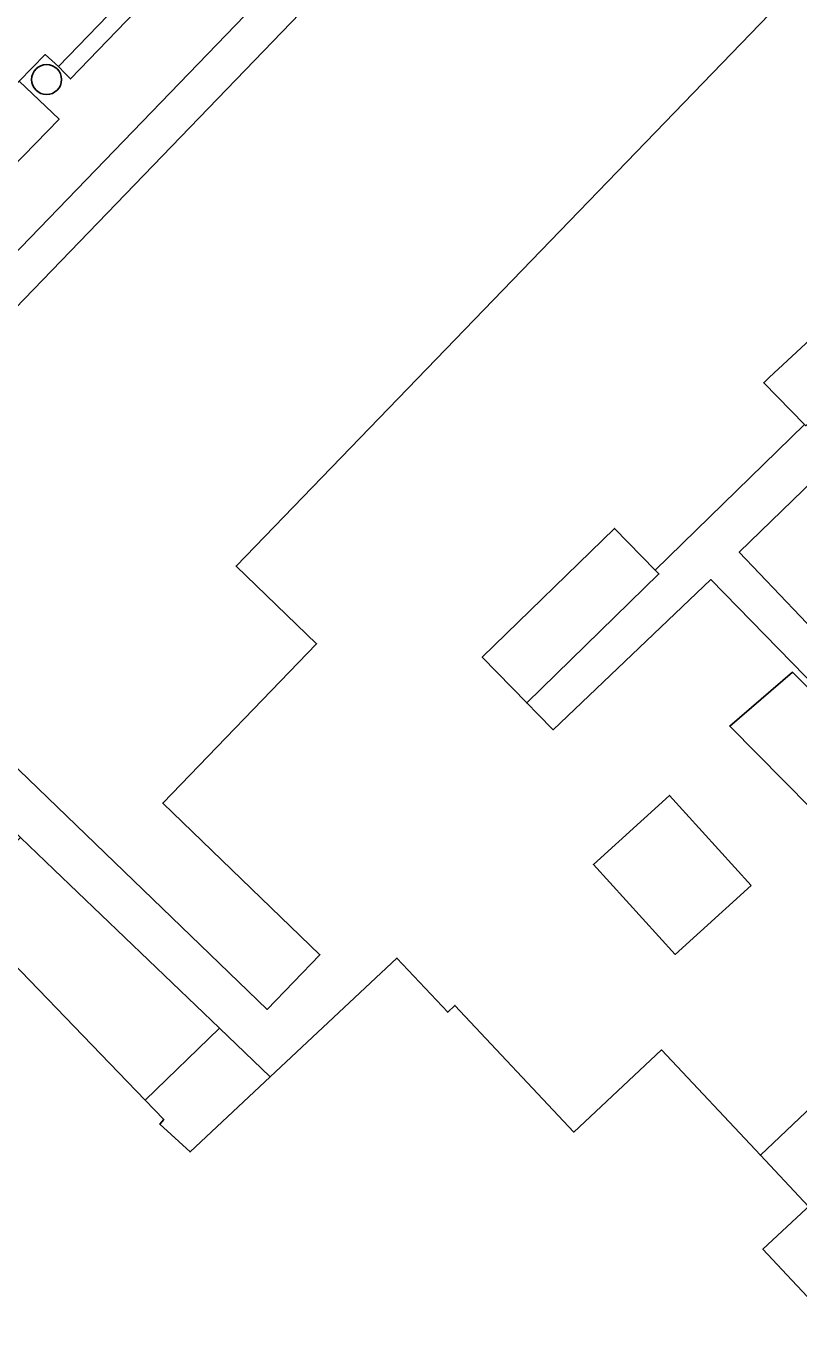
# Model space of a CAD drawing. Extents: x 160349 to 161355, y 381727 to 382854.
# Drawn here: x 161010.58 to 161035.79, y 382608.92 to 382651.35 of the extents above; entities that cross this region are included whole.
import ezdxf

# ---------------------------------------------------------------- set-up
doc = ezdxf.new("R2010")
doc.units = 0
for name, color, linetype in [('IMGEO_Boom', 7, 'Continuous'), ('IMGEO_Erf', 7, 'Continuous'), ('IMGEO_Groenvoorziening', 7, 'Continuous'), ('IMGEO_Haag', 7, 'Continuous'), ('IMGEO_Pand', 7, 'Continuous'), ('IMGEO_Parkeervlak_open', 7, 'Continuous'), ('IMGEO_Rijbaan_lokaal_open', 7, 'Continuous'), ('IMGEO_Voetpad_open', 7, 'Continuous')]:
    doc.layers.add(name, color=color, linetype=linetype)

msp = doc.modelspace()

# ---------------------------------------------------------------- linework, layer by layer
at = {"layer": 'IMGEO_Boom'}
msp.add_circle((161011.25, 382649.606), 0.489, dxfattribs=at)
at = {"layer": 'IMGEO_Erf'}
for points in [[(161045.141, 382680.125), (161001.857, 382635.28), (161000.809, 382634.188), (161007.755, 382627.435), (161008.446, 382626.763), (161010.243, 382625.016), (161010.395, 382624.871), (161011.485, 382623.825), (161016.889, 382618.641), (161018.542, 382617.055), (161022.677, 382620.934), (161024.335, 382619.166), (161024.57, 382619.387), (161028.449, 382615.252), (161031.308, 382617.935), (161034.535, 382614.494), (161038.542, 382618.301)], [(161048.816, 382666.234), (161017.432, 382633.724), (161020.056, 382631.191), (161015.036, 382625.99), (161020.163, 382621.04), (161018.441, 382619.257), (161002.243, 382634.885), (161002.466, 382635.11), (161006.679, 382639.475), (161007.215, 382639.023), (161043.221, 382676.358)], [(161051.253, 382651.058), (161033.846, 382634.178), (161036.492, 382631.398)], [(161036.441, 382629.672), (161032.913, 382633.287), (161027.771, 382628.382), (161027.27, 382628.895), (161026.912, 382629.262), (161025.461, 382630.749), (161029.774, 382634.958), (161031.105, 382633.595), (161035.973, 382638.348), (161034.642, 382639.712), (161034.819, 382639.876), (161039.135, 382643.89)], [(161036.194, 382625.814), (161033.537, 382628.506), (161035.584, 382630.259), (161037.839, 382627.975)], [(161041.998, 382606.539), (161036.104, 382612.822), (161036.025, 382612.748), (161034.616, 382611.426), (161035.56, 382610.42), (161038.981, 382606.773)]]:
    msp.add_lwpolyline(points, dxfattribs=at)
msp.add_lwpolyline([(161034.236, 382623.301), (161031.751, 382621.049), (161029.087, 382623.987), (161031.572, 382626.24)], close=True, dxfattribs=at)
at = {"layer": 'IMGEO_Groenvoorziening'}
for points in [[(161011.846, 382649.815), (161012.027, 382649.627), (161021.073, 382659.018), (161020.67, 382659.385), (161011.636, 382650.034)], [(161011.485, 382623.825), (161010.395, 382624.871), (161010.12, 382624.585), (161005.033, 382619.299), (160997.924, 382611.947), (160998.528, 382611.382), (160999.246, 382612.074), (160999.537, 382612.354), (161000, 382612.8), (161009.246, 382621.705), (161014.47, 382616.289), (161016.889, 382618.641)]]:
    msp.add_lwpolyline(points, close=True, dxfattribs=at)
at = {"layer": 'IMGEO_Haag'}
msp.add_lwpolyline([(161011.846, 382649.815), (161012.027, 382649.627), (161021.073, 382659.018), (161020.67, 382659.385), (161011.636, 382650.034)], close=True, dxfattribs=at)
at = {"layer": 'IMGEO_Pand'}
for points in [[(161056.903, 382671.952), (161056.047, 382671.082), (161050.902, 382676.051), (161051.757, 382676.918), (161047.13, 382681.401), (161046.284, 382680.518), (161042.71, 382676.811), (161043.221, 382676.358), (161007.215, 382639.023), (161006.679, 382639.475), (161002.466, 382635.11), (161002.243, 382634.885), (161018.441, 382619.257), (161020.163, 382621.04), (161015.036, 382625.99), (161020.056, 382631.191), (161017.432, 382633.724), (161048.816, 382666.234), (161051.44, 382663.7), (161056.453, 382668.892), (161061.566, 382663.957), (161063.319, 382665.739)], [(161040.402, 382642.592), (161039.135, 382643.89), (161034.819, 382639.876), (161034.642, 382639.712), (161035.973, 382638.348), (161036.014, 382638.306), (161036.191, 382638.47), (161036.386, 382638.651), (161040.508, 382642.483)], [(161031.105, 382633.595), (161029.774, 382634.958), (161025.461, 382630.749), (161026.912, 382629.262), (161031.225, 382633.472)], [(161037.839, 382627.975), (161035.584, 382630.259), (161033.537, 382628.506), (161036.194, 382625.814), (161038.243, 382627.566)], [(161034.236, 382623.301), (161031.572, 382626.24), (161029.087, 382623.987), (161031.751, 382621.049)], [(161039.028, 382618.763), (161038.542, 382618.301), (161034.535, 382614.494), (161036.104, 382612.822), (161041.998, 382606.539), (161046.408, 382610.73), (161046.073, 382611.083), (161046.219, 382611.222)]]:
    msp.add_lwpolyline(points, close=True, dxfattribs=at)
for points in [[(161036.104, 382612.822), (161034.535, 382614.494), (161031.308, 382617.935), (161028.449, 382615.252), (161024.57, 382619.387), (161024.335, 382619.166), (161022.677, 382620.934), (161018.542, 382617.055), (161015.928, 382614.603), (161014.939, 382615.516), (161015.07, 382615.667), (161014.47, 382616.289), (161009.246, 382621.705), (161000, 382612.8), (160999.537, 382612.354), (160999.246, 382612.074), (160998.528, 382611.382), (160997.537, 382610.427), (160995.586, 382612.445), (160993.751, 382614.343), (160991.968, 382612.62), (160997.82, 382606.565), (161000.653, 382609.304), (161005.239, 382604.558)], [(161038.981, 382606.773), (161035.56, 382610.42), (161034.616, 382611.426), (161036.025, 382612.748)]]:
    msp.add_lwpolyline(points, dxfattribs=at)
at = {"layer": 'IMGEO_Parkeervlak_open'}
msp.add_lwpolyline([(161010.356, 382649.551), (161001.484, 382640.354), (161002.77, 382639.176), (161011.654, 382648.311)], close=True, dxfattribs=at)
at = {"layer": 'IMGEO_Rijbaan_lokaal_open'}
msp.add_lwpolyline([(161022.198, 382660.894), (161027.059, 382665.798), (161026.519, 382666.265), (161024.019, 382668.697), (161021.438, 382666.03), (161011.659, 382655.917), (161009.813, 382654.007), (161000, 382643.859), (160998.27, 382642.07), (160995.929, 382639.649), (160992.219, 382635.812), (160995.185, 382632.999), (161000, 382637.857), (161001.167, 382639.034), (161000.716, 382639.475), (161001.484, 382640.354), (161010.356, 382649.551), (161011.208, 382650.42), (161011.636, 382650.034), (161020.67, 382659.385)], close=True, dxfattribs=at)
at = {"layer": 'IMGEO_Voetpad_open'}
for points in [[(161021.073, 382659.018), (161012.027, 382649.627), (161011.846, 382649.815), (161011.636, 382650.034), (161011.208, 382650.42), (161010.356, 382649.551), (161011.654, 382648.311), (161002.77, 382639.176), (161001.484, 382640.354), (161000.716, 382639.475), (161001.167, 382639.034), (161001.325, 382638.863), (161001.515, 382638.669), (161000, 382637.101), (160995.649, 382632.598), (160997.502, 382630.785), (161000, 382633.356), (161000.809, 382634.188), (161001.857, 382635.28), (161045.141, 382680.125)], [(161036.492, 382631.398), (161033.846, 382634.178), (161051.253, 382651.058)], [(161035.973, 382638.348), (161031.105, 382633.595), (161031.225, 382633.472), (161026.912, 382629.262), (161027.27, 382628.895), (161027.771, 382628.382), (161032.913, 382633.287), (161036.441, 382629.672)]]:
    msp.add_lwpolyline(points, dxfattribs=at)
msp.add_lwpolyline([(161016.889, 382618.641), (161014.47, 382616.289), (161015.07, 382615.667), (161014.939, 382615.516), (161015.928, 382614.603), (161018.542, 382617.055)], close=True, dxfattribs=at)

doc.saveas('drawing.dxf')
